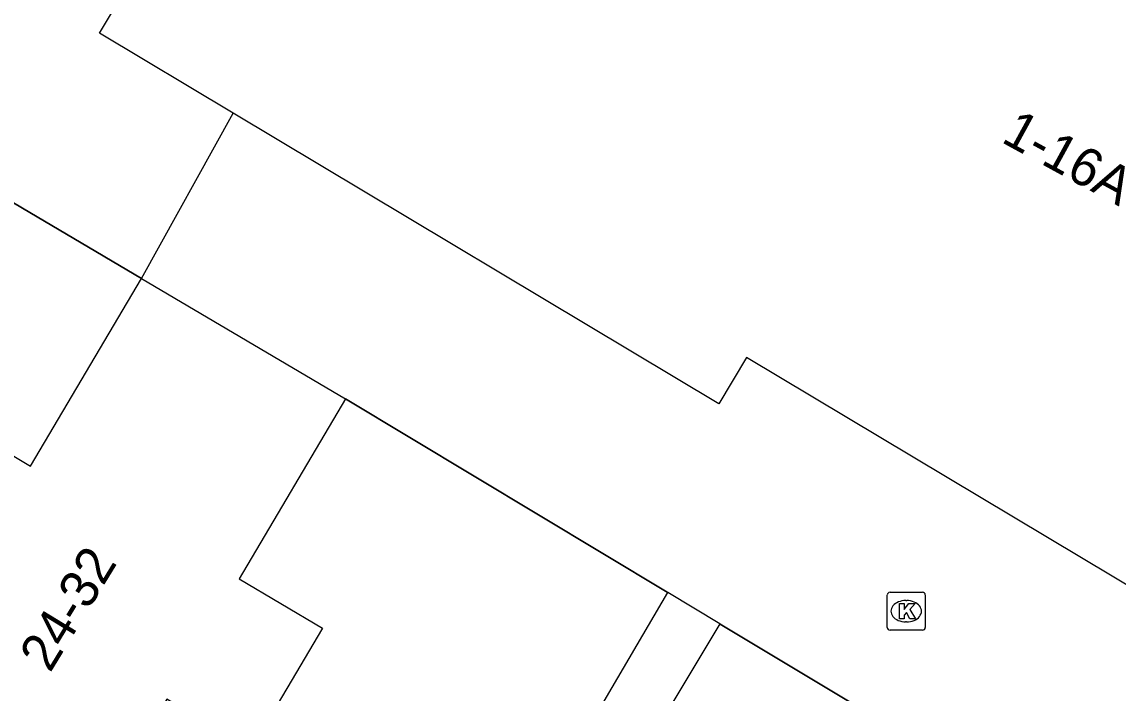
# Model space of a CAD drawing. Extents: x 158461 to 159795, y 387220 to 388672.
# Drawn here: x 159244.71 to 159273.54, y 388181.8 to 388199.46 of the extents above; entities that cross this region are included whole.
import ezdxf

# ---------------------------------------------------------------- set-up
doc = ezdxf.new("R2010")
doc.units = 0
for name, color, linetype in [('IMGEO_Kolk', 7, 'Continuous'), ('IMGEO_Muur', 7, 'Continuous'), ('IMGEO_Pand', 7, 'Continuous'), ('IMGEO_Pand_nummerreeks', 7, 'Continuous'), ('IMGEO_Pand_overbouw', 7, 'Continuous'), ('IMGEO_Rijbaan_lokaal_open', 7, 'Continuous'), ('IMGEO_Voetpad_op_trap', 7, 'Continuous'), ('IMGEO_Voetpad_open', 7, 'Continuous')]:
    doc.layers.add(name, color=color, linetype=linetype)

msp = doc.modelspace()

# ---------------------------------------------------------------- linework, layer by layer
at = {"layer": 'IMGEO_Kolk'}
for p, q in [((159267.47, 388183.532), (159267.47, 388184.384)), ((159267.545, 388184.458), (159268.397, 388184.458)), ((159268.471, 388184.384), (159268.471, 388183.532)), ((159267.958, 388184.238), (159267.983, 388184.238)), ((159267.981, 388183.678), (159267.956, 388183.678)), ((159268.397, 388183.458), (159267.545, 388183.458))]:
    msp.add_line(p, q, dxfattribs=at)
for points in [[(159267.47, 388183.532), (159267.47, 388184.384)], [(159267.545, 388184.458), (159268.397, 388184.458)], [(159268.471, 388184.384), (159268.471, 388183.532)], [(159267.791, 388184.158), (159267.914, 388184.158), (159267.914, 388184.007), (159268.044, 388184.158), (159268.208, 388184.158), (159268.062, 388184.007), (159268.215, 388183.758), (159268.063, 388183.758), (159267.978, 388183.922), (159267.914, 388183.855), (159267.914, 388183.758), (159267.791, 388183.758), (159267.791, 388184.158)], [(159268.397, 388183.458), (159267.545, 388183.458)]]:
    msp.add_lwpolyline(points, dxfattribs=at)
for centre, start, end in [((159267.547, 388184.382), 91.552, 178.448), ((159267.547, 388184.382), 91.552, 178.448), ((159268.395, 388184.382), 1.552, 88.448), ((159268.395, 388184.382), 1.552, 88.448), ((159267.547, 388183.534), 181.552, 268.448), ((159267.547, 388183.534), 181.552, 268.448), ((159268.395, 388183.534), 271.552, 358.448), ((159268.395, 388183.534), 271.552, 358.448)]:
    msp.add_arc(centre, 0.0765, start, end, dxfattribs=at)
for centre, major_axis, ratio, start_param, end_param in [((159267.957, 388183.958), (-0.387, 0.002), 0.722429, 4.712389, 7.853982), ((159267.982, 388183.958), (-0.39, 0.002), 0.717154, 1.570796, 4.712389)]:
    msp.add_ellipse(centre, major_axis=major_axis, ratio=ratio, start_param=start_param, end_param=end_param, dxfattribs=at)
at = {"layer": 'IMGEO_Muur'}
for points in [[(159253.224, 388189.541), (159261.684, 388184.458)], [(159263.078, 388183.621), (159271.538, 388178.538)]]:
    msp.add_lwpolyline(points, dxfattribs=at)
at = {"layer": 'IMGEO_Pand'}
for points in [[(159250.268, 388197.054), (159246.753, 388199.157), (159252.993, 388209.593)], [(159285.191, 388176.16), (159275.338, 388182.053), (159276.067, 388183.273), (159263.768, 388190.629), (159263.041, 388189.414), (159250.268, 388197.054)], [(159240.463, 388180.277), (159243.233, 388184.971), (159242.372, 388185.48), (159244.04, 388188.307), (159244.944, 388187.774), (159247.856, 388192.709)], [(159247.856, 388192.709), (159253.224, 388189.541)], [(159253.224, 388189.541), (159250.428, 388184.805), (159252.617, 388183.513), (159250.74, 388180.334), (159248.528, 388181.64), (159245.847, 388177.099)]]:
    msp.add_lwpolyline(points, dxfattribs=at)
at = {"layer": 'IMGEO_Pand_overbouw'}
msp.add_lwpolyline([(159247.856, 388192.709), (159243.717, 388195.153), (159240.896, 388190.374), (159240.012, 388190.896), (159238.241, 388187.897), (159239.073, 388187.406), (159236.311, 388182.728), (159240.463, 388180.277), (159243.233, 388184.971), (159242.372, 388185.48), (159244.04, 388188.307), (159244.944, 388187.774)], close=True, dxfattribs=at)
at = {"layer": 'IMGEO_Rijbaan_lokaal_open'}
for points in [[(159247.856, 388192.709), (159250.268, 388197.054)], [(159261.704, 388184.446), (159261.684, 388184.458), (159253.224, 388189.541)], [(159263.073, 388183.624), (159261.704, 388184.446)], [(159271.538, 388178.538), (159263.078, 388183.621), (159263.073, 388183.624)]]:
    msp.add_lwpolyline(points, dxfattribs=at)
at = {"layer": 'IMGEO_Voetpad_op_trap'}
msp.add_lwpolyline([(159263.073, 388183.624), (159255.653, 388171.265), (159254.41, 388172.004), (159261.704, 388184.446)], dxfattribs=at)
at = {"layer": 'IMGEO_Voetpad_open'}
msp.add_lwpolyline([(159221.621, 388156.992), (159218.192, 388159.016), (159217.43, 388159.525), (159225.124, 388172.382), (159225.809, 388171.918), (159227.228, 388171.08), (159242.239, 388196.147), (159243.717, 388195.153), (159247.856, 388192.709)], dxfattribs=at)

# ---------------------------------------------------------------- texts
at = {"layer": 'IMGEO_Pand_nummerreeks'}
for s, rotation, p in [('1-16A', 331.3242, (159270.439, 388196.312)), ('24-32', 58.5994, (159245.454, 388182.315))]:
    msp.add_text(s, height=1, rotation=rotation, dxfattribs=at).set_placement(p)

doc.saveas('drawing.dxf')
